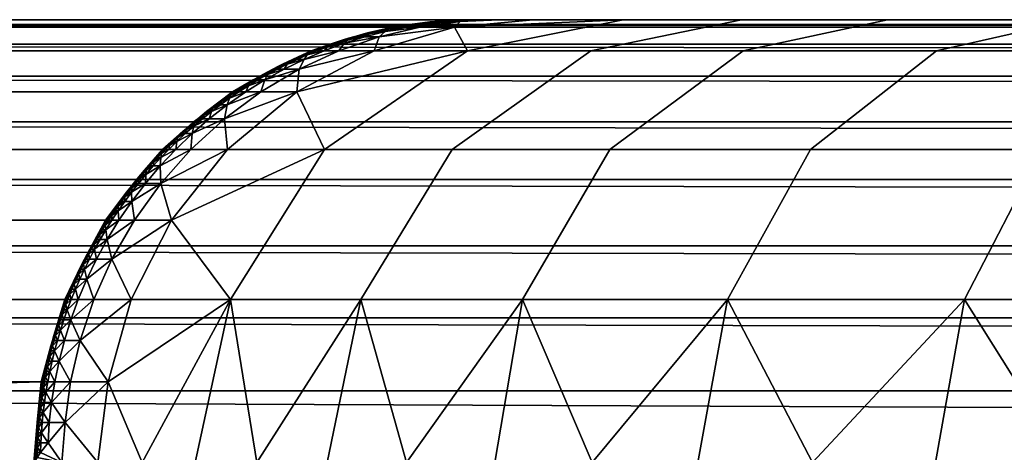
# Model space of a CAD drawing. Header units: millimetres. Extents: x -1516 to 1516, y -850 to 850.
# Tile 652 of 656: x -385 to -359, y 838 to 850. Entities that reach past the tile are written whole.
import ezdxf

# ---------------------------------------------------------------- set-up
doc = ezdxf.new("R2010")
doc.units = ezdxf.units.MM
doc.header["$MEASUREMENT"] = 0
doc.layers.add('stul bocnice', color=7, linetype='Continuous', true_color=0x8cc3e6)

msp = doc.modelspace()

# ---------------------------------------------------------------- meshes
at = {"layer": 'stul bocnice'}
mesh = msp.add_polyface(dxfattribs=at)
corners = [(-475.019, 838, 13.946), (-466.044, 800, 9), (-466.044, 762, 9), (-483.781, 762, 19.659), (-479.431, 838, 16.707), (-470.552, 838, 11.378), (-466.044, 838, 9), (-483.781, 838, 19.659), (-488.054, 838, 22.801), (-385.072, 800, 1334.767), (-463.427, 762, 743.581), (-385.072, 762, 1334.767), (-385.072, 838, 1334.767), (-463.427, 838, 743.581), (-466.007, 839.936, 9.157), (-466.044, 838, 9), (-470.552, 838, 11.378), (-483.603, 842.417, 20.566), (-475.019, 838, 13.946), (-479.431, 838, 16.707), (-483.781, 838, 19.659), (-465.888, 841.923, 9.659), (-488.054, 838, 22.801), (-465.679, 843.869, 10.533), (-482.054, 846.485, 22.744), (-465.382, 845.67, 11.771), (-464.568, 848.467, 15.132), (-465.005, 847.229, 13.33), (-479.699, 849.157, 26.06), (-463.603, 849.843, 19.064), (-464.093, 849.341, 17.077), (-463.123, 850, 21), (-477.14, 850, 29.661), (-539.843, 844.566, 152.138), (-540.947, 842.417, 152.284), (-384.236, 842.417, 1334.656), (-383.132, 844.566, 1334.51), (-541.583, 840.184, 152.368), (-384.873, 840.184, 1334.74), (-536.396, 848.044, 151.681), (-538.298, 846.485, 151.933), (-381.587, 846.485, 1334.305), (-379.685, 848.044, 1334.053), (-532.052, 849.8, 151.105), (-534.265, 849.157, 151.398), (-377.554, 849.157, 1333.771), (-375.341, 849.8, 1333.477), (-529.886, 850, 150.818), (-373.175, 850, 1333.19), (-463.427, 838, 743.581), (-385.072, 838, 1334.767), (-385.025, 838.266, 1335.089), (-385.072, 838, 1334.767), (-385.029, 838.133, 1335.09), (-384.984, 838.133, 1335.413), (-385.023, 838.4, 1335.089), (-385.017, 838.535, 1335.088), (-385.009, 838.67, 1335.087), (-385.001, 838.806, 1335.086)]
mesh.append_faces([[corners[k] for k in face] for face in [(0, 1, 2, 2), (2, 3, 4, 0), (1, 5, 6, 6), (1, 0, 5, 5), (3, 7, 4, 4), (3, 8, 7, 7), (9, 10, 11, 11), (9, 12, 13, 13), (10, 9, 13, 13), (14, 15, 16, 16), (17, 18, 19, 19), (17, 19, 20, 20), (14, 16, 18, 18), (21, 14, 18, 18), (17, 21, 18, 18), (17, 20, 22, 22), (23, 21, 17, 17), (24, 25, 23, 23), (26, 27, 24, 24), (25, 24, 27, 27), (28, 26, 24, 24), (23, 17, 24, 24), (28, 29, 30, 30), (31, 29, 32, 32), (28, 32, 29, 29), (28, 30, 26, 26), (33, 34, 35, 36), (34, 37, 38, 35), (39, 40, 41, 42), (43, 44, 45, 46), (47, 43, 46, 48), (44, 39, 42, 45), (40, 33, 36, 41), (38, 49, 50, 50), (49, 38, 37, 37), (51, 52, 53, 53), (54, 53, 52, 52), (55, 52, 51, 51), (52, 55, 56, 56), (52, 57, 58, 58), (52, 56, 57, 57)]])
mesh = msp.add_polyface(dxfattribs=at)
corners = [(-275.488, 850, 1426.592), (-266.113, 850, 1427), (-373.175, 850, 1333.19), (-284.794, 850, 1425.371), (0.001, 850, 21), (-529.886, 850, 150.818), (-337.289, 850, 1400.232), (-329.441, 850, 1406.484), (-344.517, 850, 1393.274), (-321.046, 850, 1411.982), (-302.916, 850, 1420.538), (-293.96, 850, 1423.349), (-312.179, 850, 1416.681), (-351.07, 850, 1385.674), (-356.894, 850, 1377.502), (-365.898, 850, 1360.317), (-361.935, 850, 1368.825), (-463.123, 850, 21), (-364.027, 846.485, 1382.098), (-369.462, 846.485, 1372.74), (-371.833, 842.417, 1373.973), (-366.273, 842.417, 1383.545), (-360.607, 849.157, 1379.894), (-365.853, 849.157, 1370.863), (-357.746, 846.485, 1390.913), (-359.847, 842.417, 1392.562), (-354.544, 849.157, 1388.401), (-350.677, 846.485, 1399.109), (-352.617, 842.417, 1400.947), (-347.724, 849.157, 1396.312), (-342.88, 846.485, 1406.615), (-344.642, 842.417, 1408.625), (-340.199, 849.157, 1403.555), (-334.416, 846.485, 1413.358), (-335.984, 842.417, 1415.522), (-332.031, 849.157, 1410.062), (-325.361, 846.485, 1419.287), (-326.72, 842.417, 1421.588), (-323.292, 849.157, 1415.785), (-315.798, 846.485, 1424.356), (-316.937, 842.417, 1426.773), (-314.062, 849.157, 1420.677), (-305.806, 846.485, 1428.516), (-306.718, 842.417, 1431.028), (-304.421, 849.157, 1424.691), (-361.935, 850, 1368.825), (-365.898, 850, 1360.317), (-369.978, 849.157, 1362.007), (-356.894, 850, 1377.502), (-344.517, 850, 1393.274), (-351.07, 850, 1385.674), (-329.441, 850, 1406.484), (-337.289, 850, 1400.232), (-312.179, 850, 1416.681), (-321.046, 850, 1411.982), (-302.916, 850, 1420.538), (-463.123, 850, 21), (0.001, 850, 21), (-463.603, 849.843, 19.064)]
mesh.append_faces([[corners[k] for k in face] for face in [(0, 1, 2, 2), (0, 2, 3, 3), (2, 4, 5, 5), (2, 6, 7, 7), (2, 8, 6, 6), (2, 7, 9, 9), (10, 11, 2, 2), (2, 12, 10, 10), (2, 9, 12, 12), (2, 11, 3, 3), (13, 2, 14, 14), (2, 15, 16, 16), (16, 14, 2, 2), (2, 13, 8, 8), (5, 4, 17, 17), (18, 19, 20, 21), (22, 23, 19, 18), (24, 18, 21, 25), (26, 22, 18, 24), (27, 24, 25, 28), (29, 26, 24, 27), (30, 27, 28, 31), (32, 29, 27, 30), (33, 30, 31, 34), (35, 32, 30, 33), (36, 33, 34, 37), (38, 35, 33, 36), (39, 36, 37, 40), (41, 38, 36, 39), (42, 39, 40, 43), (44, 41, 39, 42), (23, 45, 46, 47), (22, 48, 45, 23), (29, 49, 50, 26), (35, 51, 52, 32), (32, 52, 49, 29), (26, 50, 48, 22), (41, 53, 54, 38), (44, 55, 53, 41), (38, 54, 51, 35), (56, 57, 58, 58)]])
mesh = msp.add_polyface(dxfattribs=at)
corners = [(-286.369, 762, 1437.278), (-276.136, 762, 1438.581), (-276.136, 838, 1438.581), (-281.232, 838, 1438.044), (-266.113, 762, 1439), (-266.113, 800, 1439), (-296.701, 762, 1435.036), (-286.369, 838, 1437.278), (-291.529, 838, 1436.277), (-271.091, 838, 1438.897), (-296.701, 838, 1435.036), (-266.113, 838, 1439), (-301.863, 838, 1433.551), (-466.044, 800, 9), (-466.044, 838, 9), (0.001, 838, 9), (-466.044, 762, 9), (0.001, 762, 9), (-296.148, 846.485, 1431.547), (-305.806, 846.485, 1428.516), (-306.718, 842.417, 1431.028), (-296.837, 842.417, 1434.129), (-295.099, 849.157, 1427.616), (-304.421, 849.157, 1424.691), (-286.263, 846.485, 1433.728), (-286.724, 842.417, 1436.36), (-285.558, 849.157, 1429.721), (-276.226, 846.485, 1435.045), (-276.457, 842.417, 1437.707), (-275.873, 849.157, 1430.992), (-296.701, 838, 1435.036), (-291.529, 838, 1436.277), (-286.369, 838, 1437.278), (-281.232, 838, 1438.044), (-301.863, 838, 1433.551), (-271.091, 838, 1438.897), (-266.113, 840.184, 1438.8), (-266.113, 838, 1439), (-266.113, 842.417, 1438.157), (-266.113, 844.566, 1437.044), (-266.113, 846.485, 1435.485), (-266.113, 848.044, 1433.566), (-276.136, 838, 1438.581), (-284.794, 850, 1425.371), (-293.96, 850, 1423.349), (-275.488, 850, 1426.592), (-266.113, 849.157, 1431.417), (-302.916, 850, 1420.538), (-266.113, 849.8, 1429.183), (-266.113, 850, 1427), (-466.044, 838, 9), (-466.007, 839.936, 9.157), (0.001, 838, 9)]
mesh.append_faces([[corners[k] for k in face] for face in [(0, 1, 2, 3), (1, 4, 5, 5), (6, 0, 7, 8), (9, 1, 5, 5), (6, 8, 10, 10), (5, 11, 9, 9), (9, 2, 1, 1), (3, 7, 0, 0), (10, 12, 6, 6), (13, 14, 15, 15), (16, 13, 17, 17), (18, 19, 20, 21), (22, 23, 19, 18), (24, 18, 21, 25), (26, 22, 18, 24), (27, 24, 25, 28), (29, 26, 24, 27), (21, 30, 31, 31), (25, 32, 33, 33), (25, 31, 32, 32), (21, 34, 30, 30), (21, 20, 34, 34), (28, 25, 33, 33), (21, 31, 25, 25), (28, 35, 36, 36), (35, 37, 36, 36), (28, 36, 38, 38), (27, 28, 39, 40), (39, 28, 38, 38), (41, 27, 40, 40), (28, 42, 35, 35), (28, 33, 42, 42), (26, 43, 44, 22), (29, 45, 43, 26), (41, 46, 29, 29), (22, 44, 47, 23), (48, 29, 46, 46), (48, 49, 45, 45), (45, 29, 48, 48), (27, 41, 29, 29), (50, 51, 52, 52)]])
mesh = msp.add_polyface(dxfattribs=at)
corners = [(266.112, 800, 1439), (0.001, 838, 1439), (-266.113, 800, 1439), (-266.113, 838, 1439), (0.001, 762, 1439), (-266.113, 762, 1439), (266.112, 762, 1439), (266.112, 838, 1439), (266.112, 800, 1439), (271.09, 838, 1438.897), (266.112, 838, 1439), (466.043, 800, 9), (466.043, 762, 9), (0.001, 762, 9), (-466.044, 800, 9), (0.001, 838, 9), (451.532, 850, 742.004), (529.887, 850, 150.818), (0.001, 850, 21), (-373.175, 850, 1333.19), (-266.113, 850, 1427), (266.112, 850, 1427), (0.001, 838, 1439), (-266.113, 840.184, 1438.8), (-266.113, 838, 1439), (-266.113, 844.566, 1437.044), (-266.113, 842.417, 1438.157), (266.112, 842.417, 1438.157), (266.112, 844.566, 1437.044), (266.112, 840.184, 1438.8), (-266.113, 848.044, 1433.566), (-266.113, 846.485, 1435.485), (266.112, 846.485, 1435.485), (266.112, 848.044, 1433.566), (-266.113, 849.8, 1429.183), (-266.113, 849.157, 1431.417), (266.112, 849.157, 1431.417), (266.112, 849.8, 1429.183), (-266.113, 850, 1427), (266.112, 850, 1427), (266.112, 838, 1439), (-465.679, 843.869, 10.533), (465.678, 843.869, 10.533), (465.887, 841.923, 9.659), (-465.382, 845.67, 11.771), (465.381, 845.67, 11.771), (-465.005, 847.229, 13.33), (465.006, 847.229, 13.33), (466.006, 839.936, 9.157), (-465.888, 841.923, 9.659), (-463.603, 849.843, 19.064), (463.604, 849.843, 19.064), (464.092, 849.341, 17.077), (464.569, 848.467, 15.132), (-464.093, 849.341, 17.077), (463.122, 850, 21), (0.001, 850, 21), (-464.568, 848.467, 15.132), (-466.007, 839.936, 9.157), (0.001, 838, 9)]
mesh.append_faces([[corners[k] for k in face] for face in [(0, 1, 2, 2), (2, 1, 3, 3), (4, 2, 5, 5), (0, 4, 6, 6), (0, 7, 1, 1), (4, 0, 2, 2), (8, 9, 10, 10), (11, 12, 13, 13), (14, 11, 13, 13), (11, 14, 15, 15), (16, 17, 18, 18), (16, 19, 20, 20), (16, 20, 21, 21), (18, 19, 16, 16), (22, 23, 24, 24), (25, 26, 27, 28), (26, 23, 29, 27), (30, 31, 32, 33), (34, 35, 36, 37), (38, 34, 37, 39), (35, 30, 33, 36), (31, 25, 28, 32), (29, 22, 40, 40), (22, 29, 23, 23), (41, 42, 43, 43), (44, 45, 42, 42), (45, 46, 47, 47), (48, 49, 43, 43), (50, 51, 52, 52), (52, 53, 54, 54), (55, 51, 56, 56), (51, 50, 56, 56), (47, 57, 53, 53), (42, 41, 44, 44), (41, 43, 49, 49), (48, 58, 49, 49), (50, 52, 54, 54), (47, 46, 57, 57), (57, 54, 53, 53), (45, 44, 46, 46), (58, 48, 59, 59)]])
mesh = msp.add_polyface(dxfattribs=at)
corners = [(-375.552, 849.683, 1335.933), (-376.105, 849.537, 1336.018), (-375.71, 849.537, 1338.404), (-374.609, 849.8, 1338.209), (-375.001, 849.8, 1335.847), (-375.453, 849.745, 1334.703), (-375.73, 849.683, 1334.742), (-375.177, 849.8, 1334.663), (-375.398, 849.773, 1334.089), (-375.537, 849.745, 1334.108), (-375.261, 849.8, 1334.07), (-375.3, 849.8, 1333.774), (-375.439, 849.773, 1333.792), (-375.578, 849.745, 1333.811), (-375.716, 849.714, 1333.83), (-375.675, 849.714, 1334.128), (-375.855, 849.683, 1333.849), (-375.814, 849.683, 1334.147), (-375.953, 849.649, 1334.166), (-376.091, 849.613, 1334.185), (-376.007, 849.613, 1334.782), (-375.994, 849.649, 1333.867), (-376.132, 849.613, 1333.886), (-376.271, 849.576, 1333.905), (-376.23, 849.576, 1334.204), (-376.41, 849.537, 1333.924), (-376.369, 849.537, 1334.223), (-376.285, 849.537, 1334.822), (-373.671, 849.8, 1342.906), (-377.554, 849.157, 1333.771), (-375.341, 849.8, 1333.477), (-369.105, 850, 1351.497), (-373.318, 849.157, 1352.826), (-369.978, 849.157, 1362.007), (-365.898, 850, 1360.317)]
mesh.append_faces([[corners[k] for k in face] for face in [(0, 1, 2, 2), (3, 4, 0, 0), (2, 3, 0, 0), (5, 6, 0, 0), (4, 7, 5, 5), (0, 4, 5, 5), (8, 9, 5, 5), (7, 10, 8, 8), (5, 7, 8, 8), (10, 11, 12, 8), (8, 12, 13, 9), (9, 13, 14, 15), (15, 14, 16, 17), (15, 17, 6, 6), (5, 9, 15, 15), (6, 5, 15, 15), (18, 19, 20, 20), (6, 17, 18, 18), (20, 6, 18, 18), (17, 16, 21, 18), (18, 21, 22, 19), (19, 22, 23, 24), (24, 23, 25, 26), (24, 26, 27, 27), (20, 19, 24, 24), (27, 20, 24, 24), (20, 27, 1, 1), (0, 6, 20, 20), (1, 0, 20, 20), (28, 3, 2, 2), (29, 25, 30, 30), (30, 25, 23, 23), (30, 22, 21, 21), (30, 16, 14, 14), (30, 21, 16, 16), (30, 13, 12, 12), (30, 12, 11, 11), (30, 14, 13, 13), (30, 23, 22, 22), (31, 28, 32, 32), (33, 34, 31, 32)]])
mesh = msp.add_polyface(dxfattribs=at)
corners = [(-374.031, 849.963, 1333.9), (-374.07, 849.963, 1333.607), (-374.205, 849.952, 1333.625), (-374.166, 849.952, 1333.919), (-374.083, 849.952, 1334.506), (-373.814, 849.973, 1334.467), (-374.355, 849.923, 1334.545), (-374.626, 849.889, 1334.584), (-374.453, 849.889, 1335.762), (-373.908, 849.952, 1335.678), (-374.3, 849.938, 1333.938), (-374.437, 849.923, 1333.957), (-374.341, 849.938, 1333.644), (-374.478, 849.923, 1333.662), (-374.615, 849.907, 1333.681), (-374.574, 849.907, 1333.975), (-374.751, 849.889, 1333.699), (-374.71, 849.889, 1333.994), (-374.847, 849.869, 1334.013), (-374.984, 849.848, 1334.032), (-374.902, 849.848, 1334.624), (-374.888, 849.869, 1333.718), (-375.025, 849.848, 1333.736), (-375.164, 849.825, 1333.755), (-375.123, 849.825, 1334.051), (-375.3, 849.8, 1333.774), (-375.261, 849.8, 1334.07), (-375.177, 849.8, 1334.663), (-375.001, 849.8, 1335.847), (-374.609, 849.8, 1338.209), (-373.521, 849.952, 1338.017), (-373.175, 850, 1333.19), (-375.341, 849.8, 1333.477)]
mesh.append_faces([[corners[k] for k in face] for face in [(0, 1, 2, 3), (0, 3, 4, 4), (4, 5, 0, 0), (6, 7, 8, 8), (9, 4, 6, 6), (8, 9, 6, 6), (10, 11, 6, 6), (4, 3, 10, 10), (6, 4, 10, 10), (3, 2, 12, 10), (10, 12, 13, 11), (11, 13, 14, 15), (15, 14, 16, 17), (15, 17, 7, 7), (6, 11, 15, 15), (7, 6, 15, 15), (18, 19, 20, 20), (7, 17, 18, 18), (20, 7, 18, 18), (17, 16, 21, 18), (18, 21, 22, 19), (19, 22, 23, 24), (24, 23, 25, 26), (24, 26, 27, 27), (20, 19, 24, 24), (27, 20, 24, 24), (20, 27, 28, 28), (8, 7, 20, 20), (28, 8, 20, 20), (8, 28, 29, 29), (30, 9, 8, 8), (29, 30, 8, 8), (31, 32, 2, 1), (32, 25, 23, 23), (23, 22, 32, 32), (32, 22, 21, 21), (32, 21, 16, 16), (32, 14, 13, 13), (32, 12, 2, 2), (32, 13, 12, 12), (32, 16, 14, 14)]])
mesh = msp.add_polyface(dxfattribs=at)
corners = [(-373.175, 850, 1333.19), (-373.136, 850, 1333.481), (-373.097, 850, 1333.772), (-373.015, 850, 1334.353), (-372.458, 850, 1337.829), (-371.539, 850, 1342.432), (-372.843, 850, 1335.513), (-369.105, 850, 1351.497), (-365.898, 850, 1360.317), (-373.228, 849.999, 1333.79), (-373.269, 849.999, 1333.499), (-373.402, 849.997, 1333.517), (-373.361, 849.997, 1333.808), (-373.535, 849.993, 1333.535), (-373.494, 849.993, 1333.826), (-373.667, 849.988, 1333.553), (-373.626, 849.988, 1333.845), (-373.544, 849.988, 1334.429), (-373.279, 849.997, 1334.391), (-373.761, 849.981, 1333.863), (-373.896, 849.973, 1333.882), (-373.814, 849.973, 1334.467), (-373.8, 849.981, 1333.571), (-373.935, 849.973, 1333.589), (-374.07, 849.963, 1333.607), (-374.031, 849.963, 1333.9), (-374.083, 849.952, 1334.506), (-373.908, 849.952, 1335.678), (-373.371, 849.988, 1335.595), (-369.105, 850, 1351.497), (-371.539, 850, 1342.432), (-373.671, 849.8, 1342.906), (-373.521, 849.952, 1338.017), (-374.609, 849.8, 1338.209), (-373.175, 850, 1333.19), (-372.458, 850, 1337.829), (-373.136, 850, 1333.481), (-373.097, 850, 1333.772), (-373.015, 850, 1334.353), (-372.843, 850, 1335.513)]
mesh.append_faces([[corners[k] for k in face] for face in [(0, 1, 2, 2), (2, 3, 0, 0), (4, 5, 0, 0), (0, 6, 4, 4), (5, 7, 0, 0), (8, 0, 7, 7), (3, 6, 0, 0), (9, 10, 11, 12), (12, 11, 13, 14), (14, 13, 15, 16), (14, 16, 17, 17), (18, 12, 14, 14), (17, 18, 14, 14), (19, 20, 21, 21), (17, 16, 19, 19), (21, 17, 19, 19), (16, 15, 22, 19), (19, 22, 23, 20), (20, 23, 24, 25), (21, 20, 25, 25), (21, 26, 27, 27), (28, 17, 21, 21), (27, 28, 21, 21), (29, 30, 31, 31), (32, 33, 31, 31), (34, 24, 23, 23), (32, 28, 27, 27), (31, 30, 35, 32), (34, 22, 15, 15), (34, 13, 11, 11), (34, 15, 13, 13), (34, 10, 36, 36), (36, 10, 9, 37), (18, 9, 12, 12), (34, 11, 10, 10), (18, 38, 37, 9), (17, 28, 18, 18), (28, 39, 18, 18), (18, 39, 38, 38), (32, 35, 39, 28), (34, 23, 22, 22)]])
mesh = msp.add_polyface(dxfattribs=at)
corners = [(-372.58, 762, 1374.36), (-367.074, 762, 1383.861), (-369.945, 838, 1379.156), (-372.58, 838, 1374.36), (-377.123, 762, 1364.568), (-374.972, 838, 1369.492), (-377.123, 838, 1364.568), (-376.56, 849.453, 1334.862), (-376.837, 849.362, 1334.901), (-376.658, 849.362, 1336.104), (-376.105, 849.537, 1336.018), (-376.285, 849.537, 1334.822), (-376.507, 849.496, 1334.242), (-376.646, 849.453, 1334.261), (-376.369, 849.537, 1334.223), (-376.41, 849.537, 1333.924), (-376.548, 849.496, 1333.942), (-376.687, 849.453, 1333.961), (-376.826, 849.408, 1333.98), (-376.785, 849.408, 1334.281), (-376.962, 849.362, 1333.999), (-376.921, 849.362, 1334.3), (-377.06, 849.313, 1334.319), (-377.113, 849.263, 1334.941), (-377.101, 849.313, 1334.017), (-377.208, 849.157, 1336.189), (-376.808, 849.157, 1338.599), (-375.71, 849.537, 1338.404), (-375.851, 849.157, 1343.39), (-373.671, 849.8, 1342.906), (-373.318, 849.157, 1352.826), (-377.949, 848.044, 1343.856), (-377.199, 846.485, 1354.05), (-373.738, 846.485, 1363.564), (-379.746, 842.417, 1354.854), (-376.207, 842.417, 1364.586), (-369.978, 849.157, 1362.007), (-369.462, 846.485, 1372.74), (-371.833, 842.417, 1373.973), (-365.853, 849.157, 1370.863), (-377.554, 849.157, 1333.771), (-374.972, 838, 1369.492), (-377.123, 838, 1364.568), (-369.945, 838, 1379.156), (-372.58, 838, 1374.36), (-366.273, 842.417, 1383.545)]
mesh.append_faces([[corners[k] for k in face] for face in [(0, 1, 2, 3), (4, 0, 5, 6), (0, 3, 5, 5), (7, 8, 9, 9), (10, 11, 7, 7), (9, 10, 7, 7), (12, 13, 7, 7), (11, 14, 12, 12), (7, 11, 12, 12), (14, 15, 16, 12), (12, 16, 17, 13), (13, 17, 18, 19), (19, 18, 20, 21), (19, 21, 8, 8), (7, 13, 19, 19), (8, 7, 19, 19), (8, 21, 22, 22), (23, 8, 22, 22), (21, 20, 24, 22), (9, 8, 23, 23), (9, 25, 26, 26), (27, 10, 9, 9), (26, 27, 9, 9), (27, 26, 28, 28), (28, 29, 27, 27), (30, 28, 31, 31), (32, 30, 31, 31), (33, 32, 34, 35), (36, 30, 32, 33), (37, 33, 35, 38), (39, 36, 33, 37), (40, 17, 16, 16), (40, 16, 15, 15), (40, 18, 17, 17), (41, 35, 42, 42), (43, 38, 44, 44), (44, 38, 41, 41), (38, 43, 45, 45), (35, 41, 38, 38), (28, 30, 29, 29)]])
mesh = msp.add_polyface(dxfattribs=at)
corners = [(-375.851, 849.157, 1343.39), (-376.808, 849.157, 1338.599), (-377.886, 848.659, 1338.79), (-377.208, 849.157, 1336.189), (-377.751, 848.923, 1336.273), (-377.662, 849.044, 1335.02), (-377.933, 848.923, 1335.059), (-377.388, 849.157, 1334.981), (-377.611, 849.102, 1334.395), (-377.748, 849.044, 1334.414), (-377.472, 849.157, 1334.376), (-377.515, 849.157, 1334.073), (-377.652, 849.102, 1334.092), (-377.789, 849.044, 1334.11), (-377.923, 848.984, 1334.129), (-377.882, 848.984, 1334.432), (-378.06, 848.923, 1334.147), (-378.019, 848.923, 1334.451), (-378.154, 848.86, 1334.47), (-378.203, 848.795, 1335.098), (-378.195, 848.86, 1334.165), (-377.06, 849.313, 1334.319), (-377.199, 849.263, 1334.338), (-377.113, 849.263, 1334.941), (-377.101, 849.313, 1334.017), (-377.24, 849.263, 1334.036), (-377.376, 849.211, 1334.055), (-377.335, 849.211, 1334.357), (-376.658, 849.362, 1336.104), (-377.554, 849.157, 1333.771), (-378.33, 848.795, 1334.184), (-378.464, 848.728, 1334.202), (-376.962, 849.362, 1333.999), (-376.826, 849.408, 1333.98)]
mesh.append_faces([[corners[k] for k in face] for face in [(0, 1, 2, 2), (1, 3, 4, 4), (2, 1, 4, 4), (5, 6, 4, 4), (3, 7, 5, 5), (4, 3, 5, 5), (8, 9, 5, 5), (7, 10, 8, 8), (5, 7, 8, 8), (10, 11, 12, 8), (8, 12, 13, 9), (9, 13, 14, 15), (15, 14, 16, 17), (15, 17, 6, 6), (5, 9, 15, 15), (6, 5, 15, 15), (6, 17, 18, 18), (19, 6, 18, 18), (17, 16, 20, 18), (4, 6, 19, 19), (21, 22, 23, 23), (21, 24, 25, 22), (22, 25, 26, 27), (27, 26, 11, 10), (27, 10, 7, 7), (23, 22, 27, 27), (7, 23, 27, 27), (23, 7, 3, 3), (3, 28, 23, 23), (29, 30, 20, 20), (29, 16, 14, 14), (29, 20, 16, 16), (29, 13, 12, 12), (29, 11, 26, 26), (29, 12, 11, 11), (29, 14, 13, 13), (29, 31, 30, 30), (29, 25, 24, 24), (29, 32, 33, 33), (29, 24, 32, 32), (29, 26, 25, 25)]])
mesh = msp.add_polyface(dxfattribs=at)
corners = [(-377.886, 848.659, 1338.79), (-378.925, 848.044, 1338.974), (-377.949, 848.044, 1343.856), (-375.851, 849.157, 1343.39), (-377.751, 848.923, 1336.273), (-378.289, 848.659, 1336.356), (-378.154, 848.86, 1334.47), (-378.289, 848.795, 1334.488), (-378.203, 848.795, 1335.098), (-378.195, 848.86, 1334.165), (-378.33, 848.795, 1334.184), (-378.464, 848.728, 1334.202), (-378.423, 848.728, 1334.507), (-378.599, 848.659, 1334.22), (-378.556, 848.659, 1334.525), (-378.47, 848.659, 1335.136), (-378.736, 848.517, 1335.174), (-379, 848.366, 1335.212), (-378.816, 848.366, 1336.438), (-378.691, 848.589, 1334.544), (-378.822, 848.517, 1334.562), (-378.732, 848.589, 1334.238), (-378.865, 848.517, 1334.256), (-378.996, 848.442, 1334.274), (-378.955, 848.442, 1334.58), (-379.128, 848.366, 1334.292), (-379.085, 848.366, 1334.598), (-379.216, 848.288, 1334.616), (-379.259, 848.208, 1335.249), (-379.257, 848.288, 1334.309), (-379.332, 848.044, 1336.517), (-379.906, 847.316, 1339.147), (-379.822, 846.485, 1344.273), (-377.199, 846.485, 1354.05), (-377.554, 849.157, 1333.771), (-379.685, 848.044, 1334.053)]
mesh.append_faces([[corners[k] for k in face] for face in [(0, 1, 2, 2), (2, 3, 0, 0), (4, 5, 0, 0), (6, 7, 8, 8), (6, 9, 10, 7), (7, 10, 11, 12), (12, 11, 13, 14), (12, 14, 15, 15), (8, 7, 12, 12), (15, 8, 12, 12), (8, 15, 5, 5), (5, 4, 8, 8), (16, 17, 18, 18), (5, 15, 16, 16), (18, 5, 16, 16), (19, 20, 16, 16), (15, 14, 19, 19), (16, 15, 19, 19), (14, 13, 21, 19), (19, 21, 22, 20), (20, 22, 23, 24), (24, 23, 25, 26), (24, 26, 17, 17), (16, 20, 24, 24), (17, 16, 24, 24), (17, 26, 27, 27), (28, 17, 27, 27), (26, 25, 29, 27), (18, 17, 28, 28), (30, 18, 28, 28), (18, 30, 1, 1), (0, 5, 18, 18), (1, 0, 18, 18), (2, 1, 31, 31), (2, 32, 33, 33), (34, 35, 13, 13), (35, 25, 23, 23), (35, 22, 21, 21), (34, 13, 11, 11), (35, 21, 13, 13), (35, 23, 22, 22)]])
mesh = msp.add_polyface(dxfattribs=at)
corners = [(-379.216, 848.288, 1334.616), (-379.345, 848.208, 1334.634), (-379.259, 848.208, 1335.249), (-379.257, 848.288, 1334.309), (-379.388, 848.208, 1334.327), (-379.517, 848.127, 1334.344), (-379.474, 848.127, 1334.652), (-379.644, 848.044, 1334.361), (-379.603, 848.044, 1334.67), (-379.515, 848.044, 1335.286), (-379.332, 848.044, 1336.517), (-379.833, 847.694, 1336.595), (-380.318, 847.316, 1336.67), (-379.906, 847.316, 1339.147), (-378.925, 848.044, 1338.974), (-379.769, 847.872, 1335.322), (-380.017, 847.694, 1335.358), (-379.73, 847.959, 1334.687), (-379.855, 847.872, 1334.705), (-379.771, 847.959, 1334.379), (-379.898, 847.872, 1334.396), (-380.023, 847.784, 1334.413), (-379.98, 847.784, 1334.722), (-380.146, 847.694, 1334.429), (-380.105, 847.694, 1334.739), (-380.228, 847.602, 1334.756), (-380.261, 847.508, 1335.393), (-380.269, 847.602, 1334.446), (-380.814, 846.485, 1339.308), (-379.822, 846.485, 1344.273), (-377.949, 848.044, 1343.856), (-379.685, 848.044, 1334.053), (-380.392, 847.508, 1334.463), (-379.128, 848.366, 1334.292)]
mesh.append_faces([[corners[k] for k in face] for face in [(0, 1, 2, 2), (0, 3, 4, 1), (1, 4, 5, 6), (6, 5, 7, 8), (6, 8, 9, 9), (2, 1, 6, 6), (9, 2, 6, 6), (2, 9, 10, 10), (11, 12, 13, 13), (14, 10, 11, 11), (13, 14, 11, 11), (15, 16, 11, 11), (10, 9, 15, 15), (11, 10, 15, 15), (17, 18, 15, 15), (9, 8, 17, 17), (15, 9, 17, 17), (8, 7, 19, 17), (17, 19, 20, 18), (18, 20, 21, 22), (22, 21, 23, 24), (22, 24, 16, 16), (15, 18, 22, 22), (16, 15, 22, 22), (16, 24, 25, 25), (26, 16, 25, 25), (24, 23, 27, 25), (11, 16, 26, 26), (12, 11, 26, 26), (13, 28, 29, 29), (29, 30, 13, 13), (31, 32, 27, 27), (31, 27, 23, 23), (31, 21, 20, 20), (31, 23, 21, 21), (31, 19, 7, 7), (31, 5, 4, 4), (31, 7, 5, 5), (31, 20, 19, 19), (3, 31, 4, 4), (31, 3, 33, 33)]])
mesh = msp.add_polyface(dxfattribs=at)
corners = [(-380.228, 847.602, 1334.756), (-380.349, 847.508, 1334.773), (-380.261, 847.508, 1335.393), (-380.269, 847.602, 1334.446), (-380.392, 847.508, 1334.463), (-380.513, 847.413, 1334.479), (-380.47, 847.413, 1334.79), (-380.632, 847.316, 1334.495), (-380.589, 847.316, 1334.806), (-380.501, 847.316, 1335.428), (-380.318, 847.316, 1336.67), (-380.738, 847.118, 1335.462), (-380.968, 846.913, 1335.495), (-380.783, 846.913, 1336.742), (-380.708, 847.218, 1334.823), (-380.826, 847.118, 1334.839), (-380.751, 847.218, 1334.511), (-380.869, 847.118, 1334.527), (-380.984, 847.016, 1334.543), (-380.941, 847.016, 1334.855), (-381.099, 846.913, 1334.558), (-381.056, 846.913, 1334.871), (-381.169, 846.808, 1334.886), (-381.283, 846.702, 1334.902), (-381.195, 846.702, 1335.527), (-381.212, 846.808, 1334.574), (-381.326, 846.702, 1334.589), (-381.437, 846.594, 1334.604), (-381.394, 846.594, 1334.917), (-381.228, 846.485, 1336.811), (-379.906, 847.316, 1339.147), (-380.814, 846.485, 1339.308), (-381.587, 846.485, 1334.305), (-379.685, 848.044, 1334.053)]
mesh.append_faces([[corners[k] for k in face] for face in [(0, 1, 2, 2), (0, 3, 4, 1), (1, 4, 5, 6), (6, 5, 7, 8), (6, 8, 9, 9), (2, 1, 6, 6), (9, 2, 6, 6), (2, 9, 10, 10), (11, 12, 13, 13), (10, 9, 11, 11), (13, 10, 11, 11), (14, 15, 11, 11), (9, 8, 14, 14), (11, 9, 14, 14), (8, 7, 16, 14), (14, 16, 17, 15), (15, 17, 18, 19), (19, 18, 20, 21), (19, 21, 12, 12), (11, 15, 19, 19), (12, 11, 19, 19), (22, 23, 24, 24), (12, 21, 22, 22), (24, 12, 22, 22), (21, 20, 25, 22), (22, 25, 26, 23), (23, 26, 27, 28), (24, 23, 28, 28), (13, 12, 24, 24), (29, 13, 24, 24), (30, 10, 13, 13), (31, 30, 13, 13), (32, 26, 25, 25), (32, 20, 18, 18), (32, 17, 16, 16), (32, 18, 17, 17), (32, 25, 20, 20), (7, 32, 16, 16), (33, 7, 5, 5), (33, 5, 4, 4), (32, 7, 33, 33)]])
mesh = msp.add_polyface(dxfattribs=at)
corners = [(-381.632, 845.563, 1339.453), (-382.349, 844.566, 1339.58), (-381.343, 844.566, 1344.611), (-379.822, 846.485, 1344.273), (-380.814, 846.485, 1339.308), (-381.65, 846.035, 1336.876), (-382.05, 845.563, 1336.938), (-381.228, 846.485, 1336.811), (-381.628, 846.263, 1335.59), (-381.837, 846.035, 1335.62), (-381.416, 846.485, 1335.559), (-381.611, 846.375, 1334.947), (-381.718, 846.263, 1334.962), (-381.503, 846.485, 1334.932), (-381.546, 846.485, 1334.619), (-381.654, 846.375, 1334.633), (-381.761, 846.263, 1334.648), (-381.865, 846.149, 1334.662), (-381.824, 846.149, 1334.976), (-381.97, 846.035, 1334.676), (-381.927, 846.035, 1334.991), (-382.029, 845.919, 1335.005), (-382.128, 845.802, 1335.019), (-382.041, 845.802, 1335.649), (-382.072, 845.919, 1334.69), (-382.238, 845.563, 1335.677), (-381.394, 846.594, 1334.917), (-381.437, 846.594, 1334.604), (-381.195, 846.702, 1335.527), (-380.783, 846.913, 1336.742), (-377.199, 846.485, 1354.05), (-381.587, 846.485, 1334.305), (-382.173, 845.802, 1334.703), (-382.271, 845.683, 1334.717), (-381.326, 846.702, 1334.589)]
mesh.append_faces([[corners[k] for k in face] for face in [(0, 1, 2, 2), (3, 4, 0, 0), (2, 3, 0, 0), (5, 6, 0, 0), (4, 7, 5, 5), (0, 4, 5, 5), (8, 9, 5, 5), (7, 10, 8, 8), (5, 7, 8, 8), (11, 12, 8, 8), (10, 13, 11, 11), (8, 10, 11, 11), (13, 14, 15, 11), (11, 15, 16, 12), (12, 16, 17, 18), (18, 17, 19, 20), (18, 20, 9, 9), (8, 12, 18, 18), (9, 8, 18, 18), (21, 22, 23, 23), (9, 20, 21, 21), (23, 9, 21, 21), (20, 19, 24, 21), (23, 25, 6, 6), (5, 9, 23, 23), (6, 5, 23, 23), (26, 27, 14, 13), (26, 13, 10, 10), (10, 28, 26, 26), (28, 10, 7, 7), (29, 7, 4, 4), (30, 3, 2, 2), (31, 32, 24, 24), (31, 24, 19, 19), (16, 31, 17, 17), (19, 17, 31, 31), (31, 16, 15, 15), (14, 31, 15, 15), (33, 32, 31, 31), (31, 14, 27, 27), (31, 27, 34, 34)]])
mesh = msp.add_polyface(dxfattribs=at)
corners = [(-382.962, 844.695, 1335.134), (-383.005, 844.695, 1334.816), (-383.089, 844.566, 1334.828), (-383.046, 844.566, 1335.145), (-382.958, 844.566, 1335.781), (-382.789, 844.822, 1335.756), (-382.769, 844.566, 1337.049), (-383.087, 844.045, 1337.098), (-383.376, 843.512, 1337.143), (-382.955, 843.512, 1339.687), (-382.349, 844.566, 1339.58), (-383.121, 844.308, 1335.804), (-383.277, 844.045, 1335.826), (-383.128, 844.438, 1335.157), (-383.21, 844.308, 1335.168), (-383.173, 844.438, 1334.839), (-383.253, 844.308, 1334.85), (-383.332, 844.177, 1334.86), (-383.289, 844.177, 1335.179), (-383.41, 844.045, 1334.871), (-383.367, 844.045, 1335.189), (-383.441, 843.913, 1335.2), (-383.515, 843.78, 1335.21), (-383.425, 843.78, 1335.848), (-383.484, 843.913, 1334.881), (-383.558, 843.78, 1334.891), (-383.63, 843.646, 1334.901), (-383.587, 843.646, 1335.22), (-383.701, 843.512, 1334.91), (-383.656, 843.512, 1335.229), (-383.566, 843.512, 1335.868), (-381.343, 844.566, 1344.611), (-379.746, 842.417, 1354.854), (-377.199, 846.485, 1354.05), (-383.132, 844.566, 1334.51)]
mesh.append_faces([[corners[k] for k in face] for face in [(0, 1, 2, 3), (0, 3, 4, 4), (5, 4, 6, 6), (7, 8, 9, 9), (10, 6, 7, 7), (9, 10, 7, 7), (11, 12, 7, 7), (6, 4, 11, 11), (7, 6, 11, 11), (13, 14, 11, 11), (4, 3, 13, 13), (11, 4, 13, 13), (3, 2, 15, 13), (13, 15, 16, 14), (14, 16, 17, 18), (18, 17, 19, 20), (18, 20, 12, 12), (11, 14, 18, 18), (12, 11, 18, 18), (21, 22, 23, 23), (12, 20, 21, 21), (23, 12, 21, 21), (20, 19, 24, 21), (21, 24, 25, 22), (22, 25, 26, 27), (27, 26, 28, 29), (23, 22, 27, 27), (30, 23, 27, 27), (23, 30, 8, 8), (7, 12, 23, 23), (8, 7, 23, 23), (31, 10, 9, 9), (32, 33, 31, 31), (34, 28, 26, 26), (34, 25, 24, 24), (34, 19, 17, 17), (34, 24, 19, 19), (34, 16, 15, 15), (34, 15, 2, 2), (34, 17, 16, 16), (34, 26, 25, 25)]])
mesh = msp.add_polyface(dxfattribs=at)
corners = [(-382.029, 845.919, 1335.005), (-382.072, 845.919, 1334.69), (-382.173, 845.802, 1334.703), (-382.128, 845.802, 1335.019), (-382.271, 845.683, 1334.717), (-382.228, 845.683, 1335.032), (-382.369, 845.563, 1334.73), (-382.326, 845.563, 1335.046), (-382.238, 845.563, 1335.677), (-382.041, 845.802, 1335.649), (-382.427, 845.321, 1335.704), (-382.611, 845.073, 1335.731), (-382.421, 845.073, 1336.996), (-382.05, 845.563, 1336.938), (-382.421, 845.443, 1335.059), (-382.517, 845.321, 1335.072), (-382.464, 845.443, 1334.743), (-382.56, 845.321, 1334.756), (-382.652, 845.198, 1334.768), (-382.609, 845.198, 1335.085), (-382.744, 845.073, 1334.781), (-382.701, 845.073, 1335.097), (-382.789, 844.948, 1335.11), (-382.876, 844.822, 1335.122), (-382.789, 844.822, 1335.756), (-382.832, 844.948, 1334.793), (-382.919, 844.822, 1334.805), (-383.005, 844.695, 1334.816), (-382.962, 844.695, 1335.134), (-382.958, 844.566, 1335.781), (-382.769, 844.566, 1337.049), (-382.349, 844.566, 1339.58), (-381.632, 845.563, 1339.453), (-383.132, 844.566, 1334.51), (-383.089, 844.566, 1334.828), (-381.587, 846.485, 1334.305)]
mesh.append_faces([[corners[k] for k in face] for face in [(0, 1, 2, 3), (3, 2, 4, 5), (5, 4, 6, 7), (5, 7, 8, 8), (9, 3, 5, 5), (8, 9, 5, 5), (10, 11, 12, 12), (13, 8, 10, 10), (12, 13, 10, 10), (14, 15, 10, 10), (8, 7, 14, 14), (10, 8, 14, 14), (7, 6, 16, 14), (14, 16, 17, 15), (15, 17, 18, 19), (19, 18, 20, 21), (19, 21, 11, 11), (10, 15, 19, 19), (11, 10, 19, 19), (22, 23, 24, 24), (11, 21, 22, 22), (24, 11, 22, 22), (21, 20, 25, 22), (22, 25, 26, 23), (23, 26, 27, 28), (24, 23, 28, 28), (29, 24, 28, 28), (12, 11, 24, 24), (30, 12, 24, 24), (12, 30, 31, 31), (32, 13, 12, 12), (31, 32, 12, 12), (33, 34, 27, 27), (33, 26, 25, 25), (33, 20, 18, 18), (33, 25, 20, 20), (33, 17, 16, 16), (35, 33, 16, 6), (33, 18, 17, 17), (33, 27, 26, 26), (4, 35, 6, 6)]])
mesh = msp.add_polyface(dxfattribs=at)
corners = [(-383.339, 762, 1344.648), (-383.339, 838, 1344.648), (-384.316, 838, 1339.689), (-382.136, 838, 1349.63), (-380.703, 838, 1354.621), (-380.703, 762, 1354.621), (-377.123, 762, 1364.568), (-377.123, 838, 1364.568), (-379.033, 838, 1359.606), (-383.818, 841.302, 1339.84), (-384.078, 840.184, 1339.886), (-383.058, 840.184, 1344.992), (-382.431, 842.417, 1344.853), (-383.445, 842.417, 1339.774), (-384.072, 841.861, 1337.251), (-383.587, 843.646, 1335.22), (-383.656, 843.512, 1335.229), (-383.566, 843.512, 1335.868), (-383.701, 843.241, 1335.887), (-383.828, 842.968, 1335.906), (-383.638, 842.968, 1337.184), (-383.376, 843.512, 1337.143), (-383.724, 843.376, 1335.239), (-383.791, 843.241, 1335.248), (-383.701, 843.512, 1334.91), (-383.769, 843.376, 1334.919), (-383.835, 843.241, 1334.928), (-383.9, 843.105, 1334.937), (-383.855, 843.105, 1335.257), (-383.917, 842.968, 1335.266), (-383.947, 842.693, 1335.923), (-383.869, 842.417, 1337.219), (-382.955, 843.512, 1339.687), (-381.343, 844.566, 1344.611), (-379.746, 842.417, 1354.854), (-383.132, 844.566, 1334.51), (-384.236, 842.417, 1334.656), (-382.136, 838, 1349.63), (-380.703, 838, 1354.621), (-383.339, 838, 1344.648), (-379.033, 838, 1359.606), (-377.123, 838, 1364.568), (-376.207, 842.417, 1364.586), (-384.228, 839.078, 1339.912)]
mesh.append_faces([[corners[k] for k in face] for face in [(0, 1, 2, 2), (1, 0, 3, 3), (4, 3, 5, 5), (5, 6, 7, 8), (0, 5, 3, 3), (5, 8, 4, 4), (9, 10, 11, 11), (12, 13, 9, 9), (11, 12, 9, 9), (9, 13, 14, 14), (15, 16, 17, 17), (18, 19, 20, 20), (21, 17, 18, 18), (20, 21, 18, 18), (22, 23, 18, 18), (17, 16, 22, 22), (18, 17, 22, 22), (16, 24, 25, 22), (22, 25, 26, 23), (23, 26, 27, 28), (28, 29, 19, 19), (18, 23, 28, 28), (19, 18, 28, 28), (20, 19, 30, 30), (31, 20, 30, 30), (20, 31, 13, 13), (32, 21, 20, 20), (13, 32, 20, 20), (32, 13, 12, 12), (12, 33, 32, 32), (33, 12, 34, 34), (35, 36, 25, 24), (37, 38, 34, 34), (11, 39, 37, 37), (40, 34, 38, 38), (40, 41, 42, 42), (34, 12, 11, 11), (37, 34, 11, 11), (43, 39, 11, 11), (40, 42, 34, 34)]])
mesh = msp.add_polyface(dxfattribs=at)
corners = [(-383.445, 842.417, 1339.774), (-383.869, 842.417, 1337.219), (-384.072, 841.861, 1337.251), (-384.166, 842.14, 1335.954), (-384.261, 841.861, 1335.968), (-384.06, 842.417, 1335.939), (-384.203, 842.278, 1335.305), (-384.255, 842.14, 1335.312), (-384.15, 842.417, 1335.298), (-384.193, 842.417, 1334.977), (-384.248, 842.278, 1334.984), (-384.298, 842.14, 1334.991), (-384.349, 842, 1334.998), (-384.304, 842, 1335.319), (-384.396, 841.861, 1335.004), (-384.353, 841.861, 1335.326), (-384.398, 841.721, 1335.332), (-384.443, 841.721, 1335.011), (-383.855, 843.105, 1335.257), (-383.9, 843.105, 1334.937), (-383.962, 842.968, 1334.946), (-383.917, 842.968, 1335.266), (-383.978, 842.831, 1335.274), (-384.039, 842.693, 1335.282), (-383.947, 842.693, 1335.923), (-383.828, 842.968, 1335.906), (-384.023, 842.831, 1334.954), (-384.082, 842.693, 1334.962), (-384.138, 842.556, 1334.969), (-384.095, 842.556, 1335.29), (-384.486, 841.582, 1335.017), (-384.236, 842.417, 1334.656), (-383.835, 843.241, 1334.928), (-383.769, 843.376, 1334.919)]
mesh.append_faces([[corners[k] for k in face] for face in [(0, 1, 2, 2), (3, 4, 2, 2), (1, 5, 3, 3), (2, 1, 3, 3), (6, 7, 3, 3), (5, 8, 6, 6), (3, 5, 6, 6), (8, 9, 10, 6), (6, 10, 11, 7), (7, 11, 12, 13), (13, 12, 14, 15), (13, 15, 4, 4), (3, 7, 13, 13), (4, 3, 13, 13), (4, 15, 16, 16), (15, 14, 17, 16), (18, 19, 20, 21), (22, 23, 24, 24), (25, 21, 22, 22), (24, 25, 22, 22), (21, 20, 26, 22), (22, 26, 27, 23), (23, 27, 28, 29), (29, 28, 9, 8), (29, 8, 5, 5), (24, 23, 29, 29), (5, 24, 29, 29), (24, 5, 1, 1), (30, 17, 31, 31), (31, 17, 14, 14), (31, 14, 12, 12), (31, 11, 10, 10), (31, 9, 28, 28), (31, 10, 9, 9), (31, 12, 11, 11), (31, 27, 26, 26), (31, 20, 19, 19), (31, 26, 20, 20), (31, 32, 33, 33), (31, 19, 32, 32), (31, 28, 27, 27)]])
mesh = msp.add_polyface(dxfattribs=at)
corners = [(-384.072, 841.861, 1337.251), (-384.244, 841.302, 1337.277), (-383.818, 841.302, 1339.84), (-384.398, 841.721, 1335.332), (-384.443, 841.582, 1335.338), (-384.353, 841.582, 1335.981), (-384.261, 841.861, 1335.968), (-384.443, 841.721, 1335.011), (-384.486, 841.582, 1335.017), (-384.529, 841.442, 1335.022), (-384.486, 841.442, 1335.344), (-384.57, 841.302, 1335.028), (-384.525, 841.302, 1335.35), (-384.435, 841.302, 1335.993), (-384.511, 841.022, 1336.004), (-384.58, 840.742, 1336.013), (-384.388, 840.742, 1337.3), (-384.564, 841.162, 1335.355), (-384.601, 841.022, 1335.36), (-384.609, 841.162, 1335.033), (-384.646, 841.022, 1335.038), (-384.681, 840.882, 1335.043), (-384.636, 840.882, 1335.365), (-384.714, 840.742, 1335.047), (-384.669, 840.742, 1335.37), (-384.703, 840.602, 1335.374), (-384.732, 840.462, 1335.378), (-384.64, 840.462, 1336.022), (-384.746, 840.602, 1335.052), (-384.775, 840.462, 1335.056), (-384.078, 840.184, 1339.886), (-384.236, 842.417, 1334.656), (-384.873, 840.184, 1334.74)]
mesh.append_faces([[corners[k] for k in face] for face in [(0, 1, 2, 2), (3, 4, 5, 5), (5, 6, 3, 3), (3, 7, 8, 4), (4, 8, 9, 10), (10, 9, 11, 12), (10, 12, 13, 13), (5, 4, 10, 10), (13, 5, 10, 10), (5, 13, 1, 1), (0, 6, 5, 5), (1, 0, 5, 5), (14, 15, 16, 16), (1, 13, 14, 14), (16, 1, 14, 14), (17, 18, 14, 14), (13, 12, 17, 17), (14, 13, 17, 17), (12, 11, 19, 17), (17, 19, 20, 18), (18, 20, 21, 22), (22, 21, 23, 24), (22, 24, 15, 15), (14, 18, 22, 22), (15, 14, 22, 22), (25, 26, 27, 27), (15, 24, 25, 25), (27, 15, 25, 25), (24, 23, 28, 25), (25, 28, 29, 26), (16, 15, 27, 27), (2, 1, 16, 16), (30, 2, 16, 16), (31, 32, 11, 11), (32, 28, 23, 23), (32, 21, 20, 20), (32, 23, 21, 21), (32, 19, 11, 11), (31, 9, 8, 8), (31, 11, 9, 9), (32, 20, 19, 19)]])
mesh = msp.add_polyface(dxfattribs=at)
corners = [(-367.074, 762, 1383.861), (-360.632, 762, 1392.931), (-360.632, 838, 1392.931), (-363.966, 838, 1388.458), (-353.314, 762, 1401.437), (-357.08, 838, 1397.263), (-367.074, 838, 1383.861), (-353.314, 838, 1401.437), (-349.347, 838, 1405.439), (-345.195, 762, 1409.255), (-345.195, 838, 1409.255), (-369.945, 838, 1379.156), (-336.376, 762, 1416.277), (-340.867, 838, 1412.872), (-326.984, 762, 1422.415), (-326.984, 838, 1422.415), (-331.744, 838, 1419.461), (-336.376, 838, 1416.277), (-312.103, 838, 1429.837), (-317.146, 762, 1427.608), (-307.003, 762, 1431.818), (-296.701, 762, 1435.036), (-301.863, 838, 1433.551), (-307.003, 838, 1431.818), (-322.111, 838, 1425.132), (-317.146, 838, 1427.608), (-363.966, 838, 1388.458), (-366.273, 842.417, 1383.545), (-367.074, 838, 1383.861), (-357.08, 838, 1397.263), (-359.847, 842.417, 1392.562), (-360.632, 838, 1392.931), (-369.945, 838, 1379.156), (-353.314, 838, 1401.437), (-352.617, 842.417, 1400.947), (-349.347, 838, 1405.439), (-344.642, 842.417, 1408.625), (-345.195, 838, 1409.255), (-340.867, 838, 1412.872), (-335.984, 842.417, 1415.522), (-336.376, 838, 1416.277), (-331.744, 838, 1419.461), (-326.72, 842.417, 1421.588), (-326.984, 838, 1422.415), (-322.111, 838, 1425.132), (-316.937, 842.417, 1426.773), (-317.146, 838, 1427.608), (-312.103, 838, 1429.837), (-306.718, 842.417, 1431.028), (-307.003, 838, 1431.818), (-301.863, 838, 1433.551)]
mesh.append_faces([[corners[k] for k in face] for face in [(0, 1, 2, 3), (1, 4, 5, 2), (0, 3, 6, 6), (4, 7, 5, 5), (8, 9, 10, 10), (8, 7, 4, 4), (6, 11, 0, 0), (9, 8, 4, 4), (9, 12, 13, 10), (12, 14, 15, 16), (12, 17, 13, 13), (12, 16, 17, 17), (18, 19, 20, 20), (20, 21, 22, 23), (14, 19, 24, 15), (19, 25, 24, 24), (20, 23, 18, 18), (18, 25, 19, 19), (26, 27, 28, 28), (29, 30, 31, 31), (31, 30, 26, 26), (28, 27, 32, 32), (33, 34, 29, 29), (26, 30, 27, 27), (30, 29, 34, 34), (34, 33, 35, 35), (36, 35, 37, 37), (36, 37, 38, 38), (39, 40, 41, 41), (42, 43, 44, 44), (42, 41, 43, 43), (39, 38, 40, 40), (45, 46, 47, 47), (48, 49, 50, 50), (48, 47, 49, 49), (45, 44, 46, 46), (39, 36, 38, 38), (45, 42, 44, 44), (39, 41, 42, 42), (45, 47, 48, 48), (34, 35, 36, 36)]])
mesh = msp.add_polyface(dxfattribs=at)
corners = [(-384.732, 840.462, 1335.378), (-384.775, 840.462, 1335.056), (-384.804, 840.323, 1335.059), (-384.759, 840.323, 1335.382), (-384.83, 840.184, 1335.063), (-384.787, 840.184, 1335.385), (-384.695, 840.184, 1336.03), (-384.64, 840.462, 1336.022), (-384.503, 840.184, 1337.318), (-384.388, 840.742, 1337.3), (-384.078, 840.184, 1339.886), (-384.591, 839.628, 1337.331), (-384.228, 839.078, 1339.912), (-384.744, 839.905, 1336.037), (-384.785, 839.628, 1336.043), (-384.81, 840.044, 1335.389), (-384.833, 839.905, 1335.392), (-384.855, 840.044, 1335.066), (-384.878, 839.905, 1335.069), (-384.9, 839.767, 1335.072), (-384.855, 839.767, 1335.395), (-384.919, 839.628, 1335.075), (-384.875, 839.628, 1335.398), (-384.892, 839.49, 1335.4), (-384.91, 839.353, 1335.402), (-384.818, 839.353, 1336.048), (-384.937, 839.49, 1335.078), (-384.953, 839.353, 1335.08), (-384.968, 839.215, 1335.082), (-384.873, 840.184, 1334.74), (-384.98, 839.078, 1335.083), (-384.746, 840.602, 1335.052), (-383.058, 840.184, 1344.992)]
mesh.append_faces([[corners[k] for k in face] for face in [(0, 1, 2, 3), (3, 2, 4, 5), (3, 5, 6, 6), (7, 0, 3, 3), (6, 7, 3, 3), (7, 6, 8, 8), (8, 9, 7, 7), (9, 8, 10, 10), (10, 8, 11, 11), (12, 10, 11, 11), (13, 14, 11, 11), (8, 6, 13, 13), (11, 8, 13, 13), (15, 16, 13, 13), (6, 5, 15, 15), (13, 6, 15, 15), (5, 4, 17, 15), (15, 17, 18, 16), (16, 18, 19, 20), (20, 19, 21, 22), (20, 22, 14, 14), (13, 16, 20, 20), (14, 13, 20, 20), (23, 24, 25, 25), (14, 22, 23, 23), (25, 14, 23, 23), (22, 21, 26, 23), (23, 26, 27, 24), (11, 14, 25, 25), (28, 29, 30, 30), (26, 29, 27, 27), (19, 29, 21, 21), (21, 29, 26, 26), (27, 29, 28, 28), (18, 29, 19, 19), (4, 29, 17, 17), (18, 17, 29, 29), (2, 29, 4, 4), (1, 29, 2, 2), (29, 1, 31, 31), (32, 10, 12, 12)]])
mesh = msp.add_polyface(dxfattribs=at)
corners = [(-385.072, 800, 1334.767), (-385.072, 762, 1334.767), (-383.339, 762, 1344.648), (-384.316, 838, 1339.689), (-385.072, 838, 1334.767), (-384.591, 839.628, 1337.331), (-384.654, 839.078, 1337.341), (-384.228, 839.078, 1339.912), (-384.91, 839.353, 1335.402), (-384.953, 839.353, 1335.08), (-384.968, 839.215, 1335.082), (-384.923, 839.215, 1335.404), (-384.98, 839.078, 1335.083), (-384.937, 839.078, 1335.406), (-384.845, 839.078, 1336.052), (-384.818, 839.353, 1336.048), (-384.867, 838.806, 1336.055), (-384.882, 838.535, 1336.057), (-384.689, 838.535, 1337.346), (-384.949, 838.942, 1335.408), (-384.958, 838.806, 1335.409), (-384.992, 838.942, 1335.085), (-385.001, 838.806, 1335.086), (-385.009, 838.67, 1335.087), (-384.966, 838.67, 1335.41), (-385.017, 838.535, 1335.088), (-384.972, 838.535, 1335.411), (-384.978, 838.4, 1335.412), (-384.982, 838.266, 1335.412), (-384.89, 838.266, 1336.058), (-385.023, 838.4, 1335.089), (-385.025, 838.266, 1335.089), (-385.029, 838.133, 1335.09), (-384.984, 838.133, 1335.413), (-385.072, 838, 1334.767), (-384.873, 840.184, 1334.74), (-384.316, 838, 1339.689), (-383.339, 838, 1344.648)]
mesh.append_faces([[corners[k] for k in face] for face in [(0, 1, 2, 2), (3, 0, 2, 2), (0, 3, 4, 4), (5, 6, 7, 7), (8, 9, 10, 11), (11, 10, 12, 13), (11, 13, 14, 14), (15, 8, 11, 11), (14, 15, 11, 11), (15, 14, 6, 6), (6, 5, 15, 15), (16, 17, 18, 18), (6, 14, 16, 16), (18, 6, 16, 16), (19, 20, 16, 16), (14, 13, 19, 19), (16, 14, 19, 19), (13, 12, 21, 19), (19, 21, 22, 20), (20, 22, 23, 24), (24, 23, 25, 26), (24, 26, 17, 17), (16, 20, 24, 24), (17, 16, 24, 24), (27, 28, 29, 29), (17, 26, 27, 27), (29, 17, 27, 27), (26, 25, 30, 27), (27, 30, 31, 28), (28, 31, 32, 33), (21, 34, 22, 22), (34, 21, 12, 12), (35, 34, 12, 12), (29, 33, 36, 36), (37, 7, 36, 36), (34, 36, 33, 33), (33, 29, 28, 28), (18, 17, 29, 29), (7, 6, 18, 18), (18, 36, 7, 7), (29, 36, 18, 18)]])

doc.saveas('drawing.dxf')
